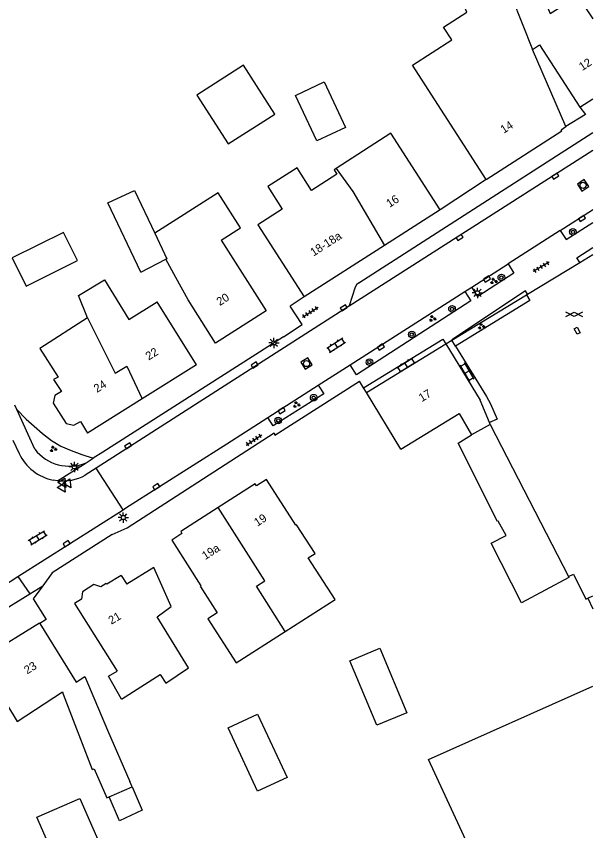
# Model space of a CAD drawing. Extents: x 136000 to 138005, y 398500 to 400500.
# Drawn here: x 137930.3 to 138000, y 400055.3 to 400153.8 of the extents above; entities that cross this region are included whole.
import ezdxf

# ---------------------------------------------------------------- set-up
doc = ezdxf.new("R2010")
doc.units = 0
for name, color, linetype in [('gg-afsc-erfafscheiding', 7, 'Continuous'), ('gg-afsc-hekwerk', 7, 'Continuous'), ('gg-afsc-muur', 7, 'Continuous'), ('gg-anno-huisnummerreeks BGT', 7, 'Continuous'), ('gg-bbg-bijgebouw', 7, 'Continuous'), ('gg-bbg-gedigitaliseerde bebouwing', 7, 'Continuous'), ('gg-bbg-gedigitaliseerde bijgebouw', 7, 'Continuous'), ('gg-bbg-hoofdgebouw', 7, 'Continuous'), ('gg-bbg-luifel en loopbrug', 7, 'Continuous'), ('gg-bbg-tussenscheiding', 7, 'Continuous'), ('gg-knt-verharding', 7, 'Continuous'), ('gg-knt-verharding nz', 7, 'Continuous'), ('gt-grn-vlakafsluiter', 7, 'Continuous'), ('gt-grn-weggrens', 7, 'Continuous'), ('gt-symb-boom', 7, 'Continuous'), ('gt-symb-gesloten verharding', 7, 'Continuous'), ('gt-symb-groenvak', 7, 'Continuous'), ('gt-symb-klinker verharding', 7, 'Continuous'), ('gt-symb-kolk', 7, 'Continuous'), ('gt-symb-kolk center center', 7, 'Continuous'), ('gt-symb-lichtmast', 7, 'Continuous'), ('gt-symb-rioolschacht', 7, 'Continuous'), ('gt-symb-tegel verharding', 7, 'Continuous'), ('gt-symb-waterafsluiter', 7, 'Continuous')]:
    doc.layers.add(name, color=color, linetype=linetype)

# ---------------------------------------------------------------- blocks, each defined once
blk = doc.blocks.new('gt0-KL1')
at = {"layer": 'gt-symb-klinker verharding'}
for p, q in [((-1.15, 0.3), (1.15, 0.3)), ((-1, -0.3), (-1, 0.3)), ((-0.5, 0.3), (-0.5, 0.45)), ((0, -0.3), (0, 0.3)), ((0.5, 0.3), (0.5, 0.45)), ((1, -0.3), (1, 0.3)), ((-1.15, -0.3), (1.15, -0.3)), ((-0.5, -0.45), (-0.5, -0.3)), ((0.5, -0.45), (0.5, -0.3))]:
    blk.add_line(p, q, dxfattribs=at)
blk = doc.blocks.new('gt0-LMAST')
at = {"layer": 'gt-symb-lichtmast'}
for p, q in [((-0.182, 0.173), (-0.447, 0.438)), ((-0.005, 0.246), (-0.005, 0.621)), ((0.172, 0.173), (0.437, 0.438)), ((-0.255, -0.004), (-0.63, -0.004)), ((-0.182, -0.181), (-0.447, -0.446)), ((-0.005, -0.254), (-0.005, -0.629)), ((0.437, -0.446), (0.172, -0.181)), ((0.245, -0.004), (0.62, -0.004))]:
    blk.add_line(p, q, dxfattribs=at)
blk.add_circle((-0.005, -0.004), 0.25, dxfattribs=at)
blk = doc.blocks.new('gt0-GRVAK')
at = {"layer": 'gt-symb-groenvak'}
for p, q in [((-0.11, 0.189), (-0.228, 0.24)), ((-0.182, 0.153), (0.088, 0.153)), ((-0.091, 0.211), (-0.156, 0.322)), ((-0.047, 0.214), (-0.047, 0.393)), ((-0.004, 0.211), (0.061, 0.322)), ((0.015, 0.189), (0.133, 0.24)), ((0.262, -0.052), (0.197, 0.059)), ((0.305, -0.049), (0.305, 0.13)), ((0.349, -0.052), (0.414, 0.059)), ((-0.245, -0.228), (-0.363, -0.177)), ((-0.318, -0.264), (-0.047, -0.264)), ((-0.226, -0.206), (-0.291, -0.095)), ((-0.183, -0.203), (-0.183, -0.024)), ((-0.139, -0.206), (-0.074, -0.095)), ((-0.12, -0.228), (-0.002, -0.177)), ((0.243, -0.074), (0.125, -0.023)), ((0.17, -0.11), (0.441, -0.11)), ((0.368, -0.074), (0.486, -0.023))]:
    blk.add_line(p, q, dxfattribs=at)
blk = doc.blocks.new('gt0-KOLK')
at = {"layer": 'gt-symb-kolk'}
blk.add_lwpolyline([(0, 0), (0.375, 0), (0.375, 0.4), (-0.375, 0.4), (-0.375, 0), (0, 0)], dxfattribs=at)
blk = doc.blocks.new('gt0-GESVH1')
at = {"layer": 'gt-symb-gesloten verharding'}
for p, q in [((-0.992, -0.261), (0.008, 0.239)), ((0.008, -0.261), (-0.992, 0.239)), ((0.008, 0.239), (1.008, -0.261)), ((1.008, 0.239), (0.008, -0.261))]:
    blk.add_line(p, q, dxfattribs=at)
blk = doc.blocks.new('gt0-KOLKCC')
at = {"layer": 'gt-symb-kolk center center'}
blk.add_lwpolyline([(-0.375, 0.2), (0.375, 0.2), (0.375, -0.2), (-0.375, -0.2)], close=True, dxfattribs=at)
blk = doc.blocks.new('gt0-BOOM')
at = {"layer": 'gt-symb-boom'}
for radius in [0.4, 0.2]:
    blk.add_circle((0, 0), radius, dxfattribs=at)
blk = doc.blocks.new('gt0-TEG1')
at = {"layer": 'gt-symb-tegel verharding'}
for p, q in [((-1.125, 0), (1.125, 0)), ((-0.9, -0.25), (-0.9, 0.25)), ((-0.45, -0.25), (-0.45, 0.25)), ((0, -0.25), (0, 0.25)), ((0.45, -0.25), (0.45, 0.25)), ((0.9, -0.25), (0.9, 0.25))]:
    blk.add_line(p, q, dxfattribs=at)
blk = doc.blocks.new('gt0-RS')
at = {"layer": 'gt-symb-rioolschacht'}
blk.add_lwpolyline([(-0.5, -0.5), (0.5, -0.5), (0.5, 0.5), (-0.5, 0.5)], close=True, dxfattribs=at)
blk.add_circle((0, 0), 0.375, dxfattribs=at)
blk = doc.blocks.new('gt0-WAFSL')
at = {"layer": 'gt-symb-waterafsluiter'}
for p, q in [((-0.5, -0.333), (0, 0.667)), ((0, 0.667), (0.5, -0.333)), ((0.5, -0.333), (-0.5, -0.333))]:
    blk.add_line(p, q, dxfattribs=at)

msp = doc.modelspace()

# ---------------------------------------------------------------- linework, layer by layer
at = {"layer": 'gg-afsc-erfafscheiding'}
msp.add_lwpolyline([(137930.42, 400106.232), (137931.53, 400105.058), (137932.507, 400104.214), (137933.505, 400103.319), (137934.588, 400102.49), (137935.738, 400101.795), (137936.987, 400101.263), (137938.245, 400100.774), (137939.64, 400100.345)], dxfattribs=at)
at = {"layer": 'gg-afsc-hekwerk'}
for p, q in [((137998.426, 400124.007), (138000, 400124.964)), ((137992.12, 400120.175), (137998.426, 400124.007)), ((137982.984, 400114.622), (137991.983, 400120.091)), ((137991.983, 400120.091), (137992.12, 400120.175)), ((137982.24, 400114.17), (137982.984, 400114.622))]:
    msp.add_line(p, q, dxfattribs=at)
at = {"layer": 'gg-afsc-muur'}
msp.add_lwpolyline([(137997.056, 400086.05), (137997.666, 400086.339), (137999.156, 400083.325)], dxfattribs=at)
at = {"layer": 'gg-bbg-bijgebouw'}
for p, q in [((137945.388, 400122.826), (137948.428, 400124.398)), ((137987.618, 400104.424), (137997.056, 400086.05))]:
    msp.add_line(p, q, dxfattribs=at)
for points in [[(137929.836, 400124.552), (137931.526, 400121.145), (137937.749, 400124.234), (137936.059, 400127.64), (137929.836, 400124.552)], [(137997.056, 400086.05), (137997.125, 400085.916), (137991.413, 400082.866), (137987.725, 400090.063), (137989.526, 400090.989), (137988.586, 400092.742), (137988.478, 400092.688), (137983.757, 400102.165), (137985.358, 400103.16)], [(137970.654, 400075.866), (137974.293, 400077.387), (137977.555, 400069.583), (137973.916, 400068.062), (137970.654, 400075.866)], [(137955.931, 400067.763), (137959.506, 400069.424), (137963.068, 400061.757), (137959.493, 400060.096), (137955.931, 400067.763)]]:
    msp.add_lwpolyline(points, dxfattribs=at)
at = {"layer": 'gg-bbg-gedigitaliseerde bebouwing'}
for p, q in [((137987.13, 400134.02), (137978.222, 400147.853)), ((137954.748, 400132.412), (137947.07, 400127.543)), ((137999.397, 400083.414), (138000, 400082.156)), ((137938.629, 400073.946), (137941.358, 400067.463)), ((137941.358, 400067.463), (137944.072, 400061.252)), ((137944.341, 400060.637), (137944.072, 400061.252)), ((137941.575, 400059.429), (137944.341, 400060.637))]:
    msp.add_line(p, q, dxfattribs=at)
for points in [[(137978.222, 400147.853), (137982.965, 400150.905), (137981.971, 400152.45), (137984.793, 400154.266), (137980.592, 400163.982)], [(137988.334, 400160.735), (137991.428, 400162.072), (137994.874, 400154.102), (137998.204, 400156.247), (138000, 400153.456)], [(137981.56, 400130.36), (137975.621, 400139.61), (137969.006, 400135.365)], [(137969.006, 400135.365), (137968.737, 400135.192), (137969.073, 400134.669), (137966.017, 400132.707), (137964.269, 400135.431), (137960.748, 400133.171), (137962.491, 400130.455), (137959.543, 400128.563), (137965.145, 400119.835)], [(137938.962, 400117.325), (137937.861, 400119.994), (137940.991, 400121.912), (137943.942, 400117.098), (137947.359, 400119.237)], [(137943.05, 400071.22), (137947.729, 400074.203), (137948.402, 400073.149), (137951.146, 400074.992), (137947.363, 400081.183), (137949.054, 400082.417)], [(137930.461, 400068.536), (137935.913, 400072.111), (137936.027, 400071.812)], [(137936.027, 400071.812), (137939.493, 400062.704), (137939.742, 400062.813)], [(137939.742, 400062.813), (137941.277, 400059.299), (137941.575, 400059.429)]]:
    msp.add_lwpolyline(points, dxfattribs=at)
at = {"layer": 'gg-bbg-gedigitaliseerde bijgebouw'}
for points in [[(137955.947, 400138.343), (137961.572, 400141.941), (137957.796, 400147.836), (137952.173, 400144.233), (137955.947, 400138.343)], [(137964.064, 400144.185), (137967.542, 400145.828), (137970.139, 400140.332), (137966.661, 400138.689), (137964.064, 400144.185)], [(137945.388, 400122.826), (137941.42, 400131.199), (137944.618, 400132.715), (137947.07, 400127.543)], [(137987.954, 400047.056), (137980.151, 400063.918), (138000, 400072.776)], [(137937.519, 400046.187), (137932.835, 400056.972), (137938.034, 400059.23), (137942.719, 400048.446)]]:
    msp.add_lwpolyline(points, dxfattribs=at)
at = {"layer": 'gg-bbg-hoofdgebouw'}
for p, q in [((137996.76, 400140.42), (137992.73, 400149.74)), ((137998.44, 400142.78), (138000, 400143.785)), ((137981.56, 400130.36), (137974.82, 400126.039)), ((137974.82, 400126.039), (137965.145, 400119.835)), ((137952.11, 400111.62), (137947.359, 400119.237)), ((137938.962, 400117.325), (137938.941, 400117.311)), ((137972.658, 400108.283), (137982.24, 400114.17)), ((137982.24, 400114.17), (137986.418, 400107.347)), ((137952.11, 400111.62), (137945.535, 400107.505)), ((137976.813, 400101.422), (137972.658, 400108.283)), ((137945.535, 400107.505), (137938.96, 400103.39)), ((137987.52, 400104.663), (137986.418, 400107.347)), ((137987.618, 400104.424), (137987.52, 400104.663)), ((137943.03, 400086.16), (137943.683, 400085.105)), ((137999.397, 400083.414), (138000, 400083.703))]:
    msp.add_line(p, q, dxfattribs=at)
for points in [[(137992.73, 400149.74), (137993.58, 400150.29), (137998.44, 400142.78)], [(137987.13, 400134.02), (137996.28, 400139.91), (137996.18, 400140.04), (137996.76, 400140.42)], [(137955.103, 400126.716), (137957.425, 400128.189), (137954.748, 400132.412)], [(137955.103, 400126.716), (137960.538, 400118.144), (137954.419, 400114.245), (137951.101, 400119.47), (137949.607, 400122.19), (137948.428, 400124.398)], [(137938.941, 400117.311), (137933.175, 400113.618), (137935.388, 400110.159), (137934.859, 400109.848), (137935.793, 400108.413), (137935.004, 400107.918), (137934.806, 400106.981), (137936.38, 400104.521), (137937.31, 400104.319), (137938.095, 400104.767), (137938.96, 400103.39)], [(137976.813, 400101.422), (137983.859, 400105.768), (137985.358, 400103.16)], [(137962.831, 400079.398), (137968.86, 400083.263), (137965.632, 400088.293), (137966.446, 400088.815), (137964.214, 400092.308), (137964.128, 400092.257), (137960.582, 400097.777), (137959.363, 400096.995), (137959.208, 400097.231), (137954.748, 400094.376)], [(137954.748, 400094.376), (137950.217, 400091.475), (137950.359, 400091.247), (137949.136, 400090.458), (137952.656, 400084.928), (137952.575, 400084.872), (137954.613, 400081.676), (137953.474, 400080.944), (137956.898, 400075.595), (137962.831, 400079.398)], [(137949.054, 400082.417), (137946.966, 400087.119), (137943.683, 400085.105)], [(137943.03, 400086.16), (137941.273, 400085.104), (137941.207, 400085.2), (137940.556, 400084.779), (137939.709, 400085.096), (137938.346, 400084.209), (137938.22, 400083.299), (137937.371, 400082.792), (137942.54, 400074.6)], [(137933.173, 400080.369), (137933.139, 400080.423), (137926.871, 400076.521), (137926.765, 400076.545), (137926.446, 400075.027)], [(137933.173, 400080.369), (137937.59, 400073.27), (137938.629, 400073.946)], [(137926.446, 400075.027), (137926.428, 400074.944), (137926.545, 400074.919), (137930.461, 400068.536)], [(137943.05, 400071.22), (137941.47, 400073.99), (137942.54, 400074.6)]]:
    msp.add_lwpolyline(points, dxfattribs=at)
at = {"layer": 'gg-bbg-luifel en loopbrug'}
msp.add_lwpolyline([(137944.341, 400060.637), (137945.565, 400057.796), (137942.834, 400056.507), (137941.575, 400059.429)], dxfattribs=at)
at = {"layer": 'gg-bbg-tussenscheiding'}
for p, q in [((137988.334, 400160.735), (137992.73, 400149.74)), ((137987.618, 400104.424), (137985.358, 400103.16))]:
    msp.add_line(p, q, dxfattribs=at)
for points in [[(137969.006, 400135.365), (137971.002, 400132.593), (137974.82, 400126.039)], [(137947.07, 400127.543), (137948.534, 400124.453), (137948.428, 400124.398)], [(137938.941, 400117.311), (137942.302, 400110.615), (137943.69, 400111.453), (137945.535, 400107.505)], [(137962.831, 400079.398), (137959.358, 400084.877), (137960.367, 400085.517), (137954.748, 400094.376)]]:
    msp.add_lwpolyline(points, dxfattribs=at)
at = {"layer": 'gg-knt-verharding'}
for p, q in [((137971.721, 400121.557), (138000, 400139.692)), ((137987.13, 400134.02), (137981.56, 400130.36)), ((137996.072, 400127.878), (137999.97, 400130.373)), ((137999.97, 400130.373), (138000, 400130.392)), ((137999.97, 400130.373), (138000, 400130.327)), ((137996.072, 400127.878), (137989.787, 400123.855)), ((137985.383, 400121.036), (137989.787, 400123.855)), ((137989.787, 400123.855), (137990.48, 400122.718)), ((137984.532, 400120.49), (137985.383, 400121.036)), ((137970.694, 400111.632), (137984.532, 400120.49)), ((137965.145, 400119.835), (137963.429, 400118.72)), ((137962.64, 400115.02), (137940.801, 400101.086)), ((137983.436, 400113.904), (137982.984, 400114.622)), ((137966.831, 400109.162), (137970.694, 400111.632)), ((137960.736, 400105.258), (137966.831, 400109.162)), ((137972.307, 400108.854), (137971.814, 400109.657)), ((137972.658, 400108.283), (137972.307, 400108.854)), ((137930.42, 400106.232), (137930.184, 400106.757)), ((137932.58, 400101.419), (137930.42, 400106.232)), ((137955.793, 400102.094), (137960.736, 400105.258)), ((137929.94, 400102.51), (137930.689, 400100.904)), ((137943.593, 400094.339), (137955.793, 400102.094)), ((137938.77, 400099.79), (137939.64, 400100.345)), ((137940.801, 400101.086), (137939.64, 400100.345)), ((137939.998, 400099.135), (137938.678, 400098.29)), ((137943.252, 400094.122), (137939.998, 400099.135)), ((137935.328, 400097.624), (137934.815, 400097.7)), ((137943.252, 400094.122), (137943.593, 400094.339)), ((137930.535, 400086.039), (137943.252, 400094.122)), ((137928.544, 400084.773), (137930.535, 400086.039)), ((137999.156, 400083.325), (137999.397, 400083.414))]:
    msp.add_line(p, q, dxfattribs=at)
for points in [[(137998.44, 400142.78), (137999.11, 400141.88), (137996.76, 400140.42)], [(137996.072, 400127.878), (137996.781, 400126.77), (138000, 400128.847)], [(137998.426, 400124.007), (137998.097, 400124.578), (138000, 400125.819)], [(137990.48, 400122.718), (137986.13, 400119.887), (137985.383, 400121.036)], [(137971.721, 400121.557), (137971.46, 400121.318), (137971.295, 400121.004), (137970.575, 400118.752)], [(137984.532, 400120.49), (137985.29, 400119.351), (137971.462, 400110.403), (137970.694, 400111.632)], [(137992.12, 400120.175), (137991.897, 400120.556), (137982.966, 400114.65), (137982.984, 400114.622)], [(137991.983, 400120.091), (137992.414, 400119.391), (137983.436, 400113.904)], [(137970.575, 400118.752), (137970.488, 400118.663), (137939.998, 400099.135)], [(137962.64, 400115.02), (137964.872, 400116.5), (137963.429, 400118.72)], [(137972.307, 400108.854), (137981.889, 400114.741), (137982.24, 400114.17)], [(137983.436, 400113.904), (137987.167, 400107.806), (137987.662, 400106.918), (137988.446, 400105.074), (137987.52, 400104.663)], [(137941.931, 400091.137), (137943.762, 400091.918), (137961.507, 400103.425), (137961.603, 400103.129), (137971.814, 400109.657)], [(137966.831, 400109.162), (137967.488, 400108.129), (137961.384, 400104.275), (137960.736, 400105.258)], [(137941.931, 400091.137), (137934.69, 400086.51), (137933.545, 400084.925)], [(137933.545, 400084.925), (137932.4, 400083.34), (137933.97, 400080.87), (137933.173, 400080.369)]]:
    msp.add_lwpolyline(points, dxfattribs=at)
for centre, radius, start, end in [((137936.744, 400104.668), 5.281, 217.95798, 292.55399), ((137935.921, 400103.383), 5.789, 205.3505, 258.98804), ((137935.926, 400103.376), 5.783, 264.06934, 298.41893)]:
    msp.add_arc(centre, radius, start, end, dxfattribs=at)
at = {"layer": 'gg-knt-verharding nz'}
msp.add_line((137970.575, 400118.752), (138000, 400137.566), dxfattribs=at)
at = {"layer": 'gt-grn-vlakafsluiter'}
for p, q in [((137931.975, 400083.955), (137933.545, 400084.925)), ((137923.75, 400078.87), (137931.975, 400083.955))]:
    msp.add_line(p, q, dxfattribs=at)
at = {"layer": 'gt-grn-weggrens'}
for p, q in [((137935.328, 400097.624), (137938.77, 400099.79)), ((137930.535, 400086.039), (137931.975, 400083.955))]:
    msp.add_line(p, q, dxfattribs=at)

# ---------------------------------------------------------------- block references
at = {"layer": 'gt-symb-boom'}
for p in [(137997.604, 400127.697), (137988.963, 400122.175), (137982.998, 400118.396), (137978.14, 400115.287), (137973.02, 400111.959), (137966.279, 400107.663), (137961.995, 400104.911)]:
    msp.add_blockref('gt0-BOOM', p, dxfattribs=at)
at = {"layer": 'gt-symb-gesloten verharding'}
msp.add_blockref('gt0-GESVH1', (137997.742, 400117.739), dxfattribs=at)
at = {"layer": 'gt-symb-groenvak'}
for p in [(137988.027, 400121.749), (137980.633, 400117.226), (137986.539, 400116.292), (137964.205, 400106.825), (137934.809, 400101.449)]:
    msp.add_blockref('gt0-GRVAK', p, dxfattribs=at)
at = {"layer": 'gt-symb-klinker verharding'}
for p, rotation in [((137968.987, 400114.008), 32.418449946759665), ((137977.457, 400111.621), 31.671318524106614), ((137984.832, 400110.75), 120.5904354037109), ((137932.935, 400090.731), 31.33720572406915)]:
    msp.add_blockref('gt0-KL1', p, dxfattribs=dict(at, rotation=rotation))
at = {"layer": 'gt-symb-kolk'}
for p, rotation in [((137995.592, 400134.273), 32.752439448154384), ((137998.603, 400129.49), -147.50242843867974), ((137984.027, 400126.86), 33.00706175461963), ((137987.113, 400122.168), -146.9929382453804), ((137970.018, 400118.362), 33.00706175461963), ((137974.292, 400113.947), -147.24756055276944), ((137959.244, 400111.435), 32.497571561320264), ((137962.304, 400106.257), -147.5024284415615), ((137943.962, 400101.679), 33.00706175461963), ((137947.358, 400096.731), 32.497571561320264), ((137936.527, 400089.849), 32.497571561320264)]:
    msp.add_blockref('gt0-KOLK', p, dxfattribs=dict(at, rotation=rotation))
at = {"layer": 'gt-symb-kolk center center', "rotation": 116.66750217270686}
msp.add_blockref('gt0-KOLKCC', (137998.119, 400115.752), dxfattribs=at)
at = {"layer": 'gt-symb-lichtmast'}
for p in [(137986.075, 400120.334), (137961.474, 400114.284), (137937.369, 400099.299), (137943.274, 400093.175)]:
    msp.add_blockref('gt0-LMAST', p, dxfattribs=at)
at = {"layer": 'gt-symb-rioolschacht'}
for p, rotation in [((137998.84, 400133.32), 33.992039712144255), ((137965.417, 400111.785), 32.0053832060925)]:
    msp.add_blockref('gt0-RS', p, dxfattribs=dict(at, rotation=rotation))
at = {"layer": 'gt-symb-tegel verharding'}
for p, rotation in [((137993.763, 400123.473), -149.79306598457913), ((137965.863, 400118.004), 32.673277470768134), ((137959.056, 400102.545), 32.594163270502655)]:
    msp.add_blockref('gt0-TEG1', p, dxfattribs=dict(at, rotation=rotation))
at = {"layer": 'gt-symb-waterafsluiter'}
for p, rotation in [((137935.882, 400096.796), -147.374964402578), ((137935.967, 400097.385), -147.374964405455), ((137936.574, 400097.31), -147.374964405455)]:
    msp.add_blockref('gt0-WAFSL', p, dxfattribs=dict(at, rotation=rotation))

# ---------------------------------------------------------------- texts
at = {"layer": 'gg-anno-huisnummerreeks BGT'}
for s, rotation, p in [('12', 32.8, (137998.731, 400147.131)), ('14', 32.8, (137989.245, 400139.542)), ('16', 32.7, (137975.449, 400130.599)), ('18-18a', 32.7, (137966.264, 400124.708)), ('20', 32.5, (137954.936, 400118.725)), ('22', 32.1, (137946.351, 400112.143)), ('24', 32.1, (137940.087, 400108.223)), ('17', 31.5, (137979.348, 400107.113)), ('19', 32.6, (137959.467, 400092.054)), ('19a', 32.6, (137953.175, 400088.026)), ('21', 30.8, (137941.835, 400080.211)), ('23', 31.9, (137931.659, 400074.201))]:
    msp.add_text(s, height=1, rotation=rotation, dxfattribs=at).set_placement(p)

doc.saveas('drawing.dxf')
